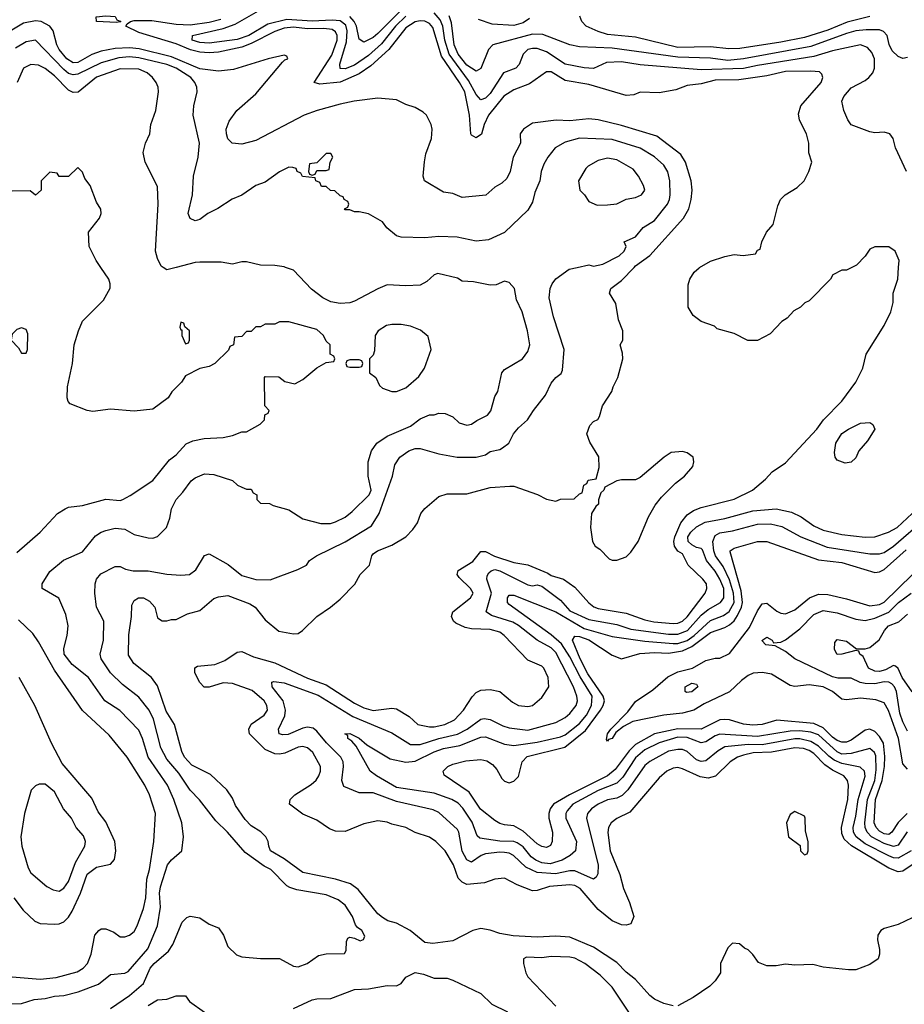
# Model space of a CAD drawing. Header units: inches. Extents: x 1793402 to 1900366, y 320852 to 470679.
# Tile 313 of 604: x 1851402 to 1855176, y 416855 to 421057. Entities that reach past the tile are written whole.
import ezdxf

# ---------------------------------------------------------------- set-up
doc = ezdxf.new("R2010")
doc.units = ezdxf.units.IN
doc.header["$MEASUREMENT"] = 0
doc.layers.add('B8451', color=7, linetype='Continuous')
doc.layers.add('B8452', color=7, linetype='Continuous')

msp = doc.modelspace()

# ---------------------------------------------------------------- linework, layer by layer
at = {"layer": 'B8451', "color": 4}
for points, elevation in [([(1851310, 416856.3), (1851410, 416859.1), (1851463.9, 416876.1), (1851510, 416880.4), (1851550, 416890.4), (1851590, 416892.4), (1851651.3, 416908.7), (1851738, 416942), (1851790, 416982.8), (1851850, 416987.7), (1851864.8, 416995.2), (1851948.2, 417091.8), (1851989.7, 417190.3), (1852003, 417270), (1851998.7, 417330), (1852002.8, 417357.2), (1852033.2, 417450), (1852050, 417471.3), (1852094, 417510), (1852101.2, 417570), (1852093.2, 417630), (1852059.3, 417730), (1852032, 417790), (1851949.6, 417910), (1851926, 417990), (1851910, 418026), (1851829.7, 418109.7), (1851765.2, 418150), (1851695.1, 418250), (1851625.2, 418305.2), (1851592, 418350), (1851590, 418374), (1851605.2, 418430), (1851609.2, 418470), (1851598.6, 418518.6), (1851569, 418589), (1851498, 418630), (1851498, 418650), (1851530, 418702), (1851589.5, 418750.5), (1851670, 418786), (1851726, 418854), (1851749.5, 418870.5), (1851770, 418877.3), (1851810, 418887.3), (1851850, 418882.8), (1851890, 418861), (1851950, 418846), (1851970, 418844.7), (1851990, 418852), (1852028, 418890), (1852042, 418930), (1852049, 418970), (1852069, 419010), (1852098.6, 419041.4), (1852134, 419090), (1852150, 419102.8), (1852190, 419118.8), (1852230, 419116), (1852310, 419091.3), (1852331.1, 419071.1), (1852350, 419062), (1852370, 419054), (1852390, 419054), (1852398, 419038), (1852414, 419030), (1852414, 419010), (1852430, 418994), (1852467.3, 418992.7), (1852483.6, 418983.6), (1852550, 418966), (1852610, 418926.8), (1852687.5, 418907.5), (1852727.7, 418907.7), (1852750, 418914), (1852790, 418934.8), (1852821.2, 418958.8), (1852893.3, 419030), (1852901.3, 419050), (1852889.4, 419110), (1852889.3, 419170), (1852902.5, 419217.5), (1852925.2, 419250), (1852970, 419280.5), (1853070, 419323), (1853110, 419353.4), (1853150, 419371), (1853170, 419371.3), (1853190, 419378), (1853216.9, 419376.9), (1853250, 419362), (1853276.9, 419336.9), (1853310, 419326.8), (1853330, 419331), (1853352.5, 419347.5), (1853398, 419370), (1853412.5, 419387.5), (1853428.7, 419450), (1853442, 419470), (1853459, 419550), (1853470, 419564.7), (1853548, 419610), (1853570, 419642), (1853579, 419670), (1853569.2, 419730), (1853546, 419810), (1853521.5, 419861.5), (1853513.2, 419910), (1853490, 419935.3), (1853470, 419942), (1853434.8, 419925.2), (1853410, 419924), (1853338, 419938), (1853290, 419942), (1853270, 419954), (1853186.4, 419973.6), (1853170, 419968), (1853139.8, 419940.2), (1853110, 419924), (1853050, 419921.2), (1852970, 419925.2), (1852930.6, 419909.4), (1852830, 419856), (1852810, 419849.3), (1852770, 419846), (1852730, 419853.2), (1852695.3, 419870), (1852646.8, 419906.8), (1852570, 419988.7), (1852536, 420000)], 312), ([(1851390, 418784), (1851489.4, 418870.6), (1851564, 418950), (1851595.3, 418970), (1851610, 418977.3), (1851670, 418984), (1851770, 419010.7), (1851830, 419004.9), (1851842, 419010), (1851873.8, 419026.2), (1851970, 419091), (1852041.5, 419178.5), (1852070, 419201), (1852112.5, 419247.5), (1852140.2, 419259.8), (1852189.3, 419270.7), (1852270, 419274.8), (1852310, 419282.8), (1852350, 419298), (1852370, 419298), (1852428.4, 419331.6), (1852446, 419350), (1852448.4, 419371.6), (1852462, 419378), (1852466, 419390), (1852448, 419410), (1852446, 419530), (1852450, 419534), (1852507.3, 419532.7), (1852532.7, 419512.7), (1852576.4, 419503.6), (1852610, 419522), (1852670, 419572), (1852710, 419594), (1852742, 419598), (1852746, 419610), (1852742, 419622), (1852726, 419630), (1852726, 419670), (1852710, 419686), (1852698, 419710), (1852670, 419735.3), (1852550, 419768), (1852510, 419768), (1852490, 419758), (1852450, 419758), (1852430, 419746), (1852410, 419746), (1852390, 419726), (1852370, 419726), (1852350, 419706), (1852318, 419702), (1852314, 419670), (1852298, 419662), (1852292.7, 419647.3), (1852234, 419590), (1852210, 419578), (1852171.1, 419568.9), (1852110, 419538), (1852092, 419510), (1852050.7, 419469.3), (1852035.9, 419444.1), (1851970, 419395.3), (1851890, 419386), (1851790, 419395.1), (1851714.4, 419385.6), (1851689.5, 419389.5), (1851618, 419418), (1851608.4, 419428.4), (1851604, 419444), (1851606, 419490), (1851627.3, 419590), (1851635.1, 419670), (1851652.7, 419730), (1851670, 419771), (1851760.2, 419859.8), (1851788.4, 419911.6), (1851788.7, 419930), (1851782, 419950), (1851748.7, 420000)], 316), ([(1851790, 416837.3), (1851870, 416893), (1851930, 416944.9), (1851958.4, 417010), (1851975.1, 417030), (1852037.2, 417082.8), (1852056, 417110), (1852094.6, 417205.4), (1852114.6, 417225.4), (1852130, 417232), (1852170, 417224.7), (1852210, 417198), (1852250, 417182), (1852271.3, 417150), (1852290, 417102), (1852326.4, 417066.4), (1852350, 417058), (1852430, 417051.3), (1852510, 417051.3), (1852570, 417018), (1852590, 417016), (1852628, 417030), (1852676.5, 417063.5), (1852710, 417070.7), (1852788.4, 417071.6), (1852794.6, 417085.4), (1852796.4, 417123.6), (1852802, 417138), (1852810, 417142), (1852830, 417138), (1852854, 417126), (1852868.4, 417131.6), (1852874, 417146), (1852862, 417170), (1852843.2, 417183.2), (1852835.1, 417195.1), (1852822, 417230), (1852790, 417278), (1852761, 417301), (1852710, 417322.9), (1852583.9, 417343.9), (1852554.3, 417354.3), (1852541.7, 417361.7), (1852474, 417430), (1852444.5, 417444.5), (1852363.7, 417503.7), (1852289.2, 417590), (1852238.6, 417638.6), (1852168.5, 417728.5), (1852130, 417769.4), (1852081.5, 417841.5), (1852030, 417900.9), (1852004.2, 417950), (1851972.3, 418072.3), (1851954, 418110), (1851910, 418166.6), (1851840.1, 418220.1), (1851790, 418269.4), (1851749.3, 418330), (1851745.2, 418350), (1851759.3, 418410), (1851761.2, 418490), (1851729.4, 418550), (1851722.7, 418610), (1851723.7, 418650), (1851729.4, 418670), (1851748.2, 418691.8), (1851810, 418724), (1851830, 418724), (1851852.8, 418712.8), (1851885.8, 418705.8), (1851950, 418705.5), (1852029.2, 418690.8), (1852090, 418686.8), (1852126, 418690), (1852154, 418710), (1852190, 418771.3), (1852210, 418778), (1852292.1, 418732.1), (1852350, 418684.9), (1852410, 418668), (1852470, 418667.3), (1852588.9, 418711.1), (1852626, 418730), (1852638, 418750), (1852668, 418770), (1852791.2, 418828.8), (1852902.9, 418897.1), (1852936, 418950), (1852993.2, 419110), (1853002.5, 419157.5), (1853024, 419190), (1853062, 419218), (1853090, 419227.7), (1853110, 419227.7), (1853190, 419204), (1853269.1, 419190.9), (1853350, 419190.8), (1853390, 419200.7), (1853410, 419214.8), (1853450, 419222.8), (1853462, 419230), (1853489.4, 419250.6), (1853509.6, 419290.4), (1853530, 419316), (1853569, 419350), (1853594, 419390), (1853644.8, 419455.2), (1853670, 419506), (1853690, 419531), (1853712.3, 419547.7), (1853718.6, 419561.4), (1853725.2, 419650), (1853679.3, 419790), (1853661.2, 419870), (1853665.2, 419910), (1853674, 419930), (1853690, 419951.3), (1853747, 419993), (1853780.1, 420000)], 308), ([(1854190, 416848.7), (1854150, 416859), (1854110, 416877.2), (1854090, 416893.2), (1854030, 416961.2), (1853990, 416992.7), (1853950, 417034.5), (1853850, 417099.6), (1853750, 417142.4), (1853690, 417146), (1853610, 417141.3), (1853508, 417148), (1853450, 417157), (1853410, 417171.8), (1853370, 417178.4), (1853336, 417170), (1853250, 417126.6), (1853165.4, 417114.6), (1853130, 417119), (1853068.7, 417170), (1853010, 417201.2), (1852972.3, 417212.3), (1852950, 417225.2), (1852930, 417241.2), (1852845.8, 417345.8), (1852814, 417370), (1852749.7, 417389.7), (1852610, 417418.4), (1852530, 417475.6), (1852472.7, 417510), (1852464.5, 417530), (1852462.7, 417550), (1852452.7, 417570), (1852431.5, 417591.5), (1852390, 417617.2), (1852363.9, 417643.9), (1852323.3, 417703.3), (1852310, 417735.3), (1852285.2, 417770), (1852215.6, 417835.6), (1852136.6, 417876.6), (1852105.6, 417910), (1852094.2, 417934.2), (1852062.9, 418050), (1852026.7, 418106.7), (1851990, 418214), (1851963.7, 418250), (1851889.2, 418310), (1851865.6, 418345.6), (1851867.3, 418432.7), (1851879.5, 418510), (1851880.9, 418559.1), (1851890, 418578), (1851909.5, 418590.5), (1851930, 418590.6), (1851955.2, 418575.2), (1851978, 418550), (1851990, 418504.7), (1852010, 418491.3), (1852030, 418491.3), (1852050, 418498), (1852070, 418498), (1852118, 418522), (1852170, 418536), (1852230, 418586.8), (1852250, 418594.8), (1852290, 418600.7), (1852383.8, 418563.8), (1852406, 418550), (1852450, 418496), (1852508.1, 418448.1), (1852570, 418436), (1852590, 418438), (1852608, 418450), (1852669.4, 418510.6), (1852728, 418550), (1852770, 418584.7), (1852832.1, 418647.9), (1852854, 418690), (1852894, 418730), (1852904, 418770), (1852910, 418778), (1852928, 418790), (1852990, 418814.8), (1853050, 418851), (1853078.9, 418881.1), (1853099, 418910), (1853114, 418950), (1853130, 418971.3), (1853190, 419022.8), (1853226.3, 419033.7), (1853310, 419034), (1853410, 419061), (1853492.9, 419067.1), (1853510, 419067.3), (1853610.7, 419030.7), (1853650, 419011.3), (1853690, 419002), (1853710, 419011.3), (1853767.3, 419012.7), (1853790, 419034), (1853802, 419038), (1853808.4, 419071.6), (1853822, 419078), (1853827.3, 419092.7), (1853862, 419098), (1853874, 419146), (1853872.5, 419192.5), (1853834.6, 419254.6), (1853822, 419290), (1853834.6, 419325.4), (1853850, 419342), (1853868.4, 419351.6), (1853876.4, 419363.6), (1853888, 419410), (1853929, 419470), (1853934, 419490), (1853954, 419530), (1853975.3, 419610), (1853974.6, 419634.6), (1853964, 419670), (1853975.3, 419690), (1853975.3, 419730), (1853956.5, 419776.5), (1853945.6, 419845.6), (1853919, 419890), (1853924, 419910), (1853970, 419944.7), (1854023.4, 420000)], 304), ([(1852069.7, 420000), (1852029.3, 419989.3), (1852014.4, 420000)], 312), ([(1855209.3, 417450.7), (1855170, 417423.5), (1855150, 417421.1), (1855110, 417436.4), (1854951.4, 417531.4), (1854920.2, 417560.2), (1854910, 417584), (1854908.7, 417610), (1854934.8, 417730), (1854938.7, 417790), (1854934, 417810), (1854918, 417830), (1854870, 417854.8), (1854837.5, 417877.5), (1854790, 417925.1), (1854770, 417938), (1854746.7, 417946.7), (1854709.8, 417949.8), (1854610, 417931.7), (1854531.4, 417928.6), (1854490, 417919.1), (1854464.9, 417910), (1854433.4, 417890), (1854370.3, 417829.7), (1854339.2, 417820.8), (1854305.6, 417825.6), (1854230, 417860.9), (1854210, 417866), (1854190, 417863.7), (1854162.8, 417850), (1854130, 417821.2), (1854004.9, 417675.1), (1853950, 417649), (1853926, 417630), (1853914.8, 417610), (1853910.8, 417589.2), (1853921.6, 417510), (1853962.4, 417410), (1853978.4, 417350), (1854003.8, 417290), (1854022, 417230), (1854010, 417199), (1853990, 417192.7), (1853970, 417194.5), (1853930, 417212), (1853870, 417260.7), (1853794, 417350), (1853770, 417362.9), (1853750, 417365.1), (1853662.4, 417357.6), (1853610, 417340.9), (1853590, 417339.3), (1853524.8, 417364.8), (1853470, 417393.2), (1853430, 417389.2), (1853385.8, 417374.2), (1853310, 417366.6), (1853290, 417376), (1853273.4, 417393.4), (1853253.6, 417450), (1853217.2, 417510), (1853177.2, 417550), (1853150, 417569.2), (1853090, 417589.2), (1853049.3, 417609.3), (1852990, 417624), (1852970, 417633.2), (1852930, 417639), (1852870, 417626), (1852790, 417592.7), (1852750, 417594.5), (1852723.9, 417603.9), (1852670, 417640.9), (1852610, 417667.3), (1852553.2, 417710), (1852556, 417730), (1852576, 417750), (1852646.2, 417793.8), (1852667.5, 417812.5), (1852678, 417830), (1852686, 417850), (1852686, 417870), (1852652.3, 417930), (1852630, 417949.4), (1852610, 417955.6), (1852590, 417953.3), (1852532.9, 417927.1), (1852510, 417922.4), (1852490, 417924.2), (1852450, 417942.4), (1852382.7, 418010), (1852379.3, 418030), (1852389.7, 418050.3), (1852445.2, 418090), (1852459.5, 418110), (1852457, 418130), (1852444.5, 418150), (1852394.1, 418194.1), (1852310, 418225.1), (1852270, 418227.3), (1852210, 418209.3), (1852189.4, 418209.4), (1852170, 418228.7), (1852149.3, 418270), (1852148.9, 418291.1), (1852160.9, 418299.1), (1852234.9, 418305.1), (1852277.5, 418322.5), (1852330, 418358.8), (1852350, 418360.7), (1852398.9, 418338.9), (1852490, 418312), (1852630, 418247.2), (1852710, 418218.9), (1852830, 418140.3), (1852870, 418120.3), (1852910, 418108.9), (1852990, 418119.3), (1853010, 418116.3), (1853064.1, 418084.1), (1853101, 418050), (1853150, 418039.3), (1853170, 418039.3), (1853215.3, 418050), (1853257.2, 418070), (1853296, 418110), (1853332, 418168), (1853350, 418186), (1853370, 418196), (1853410, 418198.8), (1853450, 418191), (1853504.5, 418144.5), (1853530.9, 418130.9), (1853570, 418126.8), (1853590, 418131), (1853630, 418164.7), (1853659, 418210), (1853657.2, 418250), (1853639, 418290), (1853630, 418299), (1853570, 418324), (1853469.2, 418430), (1853450, 418443.7), (1853410, 418455.1), (1853330, 418458), (1853303.3, 418463.3), (1853262.3, 418482.3), (1853252.7, 418490), (1853243.7, 418510), (1853249.6, 418530.4), (1853325.2, 418590), (1853337.2, 418610), (1853326, 418630), (1853276.6, 418676.6), (1853269.2, 418690), (1853272.7, 418707.3), (1853334.8, 418745.2), (1853370, 418788), (1853390, 418788.2), (1853428.2, 418768.2), (1853510, 418740.4), (1853570, 418730.8), (1853655.8, 418695.8), (1853670, 418685.5), (1853722, 418670), (1853770, 418636.3), (1853830, 418568.2), (1853851.7, 418551.7), (1853870, 418544.2), (1853990, 418524.2), (1854070, 418495.6), (1854107.1, 418487.1), (1854190, 418480.3), (1854210, 418481.7), (1854230, 418490.4), (1854250, 418508.5), (1854327, 418610), (1854334, 418630), (1854331.8, 418650), (1854317, 418670), (1854254.5, 418730), (1854230, 418777.2), (1854210, 418789.3), (1854196.2, 418810), (1854193, 418830), (1854198, 418850), (1854222.4, 418910), (1854250, 418944.4), (1854277, 418963), (1854310, 418976), (1854450, 419010.6), (1854529, 419050), (1854583.7, 419096.3), (1854612.1, 419127.9), (1854670, 419166.8), (1854803.7, 419310), (1854832.3, 419350), (1854909.3, 419430), (1854969.4, 419510.6), (1854999, 419570), (1855013.2, 419630), (1855090, 419752), (1855119, 419810), (1855128.7, 419850), (1855129.1, 419890.9), (1855148.7, 419950), (1855152, 420000)], 296), ([(1854952.9, 420000), (1854930, 419988), (1854910, 419988), (1854871.6, 419968.4), (1854862, 419950), (1854770, 419858), (1854751.6, 419848.4), (1854734, 419830), (1854705.4, 419814.6), (1854676.9, 419783.1), (1854654, 419770), (1854603.6, 419716.4), (1854550, 419688), (1854508.4, 419688.4), (1854450, 419718), (1854378, 419738), (1854366, 419750), (1854310, 419768.7), (1854275.5, 419795.5), (1854254, 419830), (1854254.8, 419925.2), (1854260.9, 419950), (1854279.6, 419980.4), (1854301, 419999), (1854302.6, 420000)], 296), ([(1855205.5, 417510), (1855150, 417479.7), (1855130, 417480.4), (1855110, 417488.4), (1855010, 417540.9), (1854971.3, 417570), (1854959.7, 417590), (1854957.7, 417610), (1854970, 417658), (1854979.3, 417730), (1855009.5, 417829.5), (1855006.6, 417850), (1854987.9, 417867.9), (1854910, 417882.8), (1854877.4, 417897.4), (1854854, 417914), (1854810, 417956.8), (1854777, 417977), (1854731.3, 417988.7), (1854710, 417988), (1854570, 417963.2), (1854510, 417964.6), (1854410, 417954), (1854382.4, 417937.6), (1854330, 417894.5), (1854310, 417891.5), (1854290, 417898.7), (1854250, 417933.6), (1854230, 417943), (1854210, 417943.5), (1854170, 417935.4), (1854090, 417891.6), (1854070, 417874), (1853997, 417770), (1853973, 417747), (1853950, 417735.8), (1853910, 417727.8), (1853870.7, 417710), (1853842, 417690), (1853824, 417670), (1853820.5, 417650), (1853870.4, 417449.6), (1853868.1, 417411.9), (1853861.4, 417398.6), (1853850, 417389.3), (1853770, 417424.4), (1853750, 417425.7), (1853688.1, 417411.9), (1853610, 417417.7), (1853561, 417441), (1853509.3, 417490), (1853490, 417499.7), (1853470, 417503), (1853450, 417505.1), (1853390, 417496.9), (1853371, 417490), (1853330, 417462.7), (1853310, 417472.3), (1853290, 417509.3), (1853275.6, 417590), (1853270, 417601.2), (1853190, 417674.5), (1853165.8, 417685.8), (1853010, 417721.6), (1852910, 417757.6), (1852850, 417758), (1852785.6, 417785.6), (1852776, 417810), (1852783.6, 417870), (1852781.6, 417890), (1852771.8, 417910), (1852710.9, 417970.9), (1852670, 418020.7), (1852653.5, 418033.5), (1852630, 418037.6), (1852610, 418033.3), (1852547, 418007), (1852524.8, 418004.8), (1852508.7, 418010), (1852506, 418030), (1852532.8, 418087.2), (1852536.3, 418110), (1852525.6, 418150), (1852479.3, 418210), (1852478, 418230), (1852486.8, 418233.2), (1852530, 418227.7), (1852675.2, 418175.2), (1852823.2, 418083.2), (1852990, 418013.4), (1853070, 417963.8), (1853110, 417963.7), (1853190, 417989.2), (1853270, 418007.7), (1853311.8, 418030), (1853370, 418072.7), (1853384.4, 418075.6), (1853410, 418070.4), (1853463.8, 418043.8), (1853490, 418035.8), (1853570, 418025.3), (1853690, 418058.4), (1853730, 418079.3), (1853750, 418096.3), (1853776.2, 418130), (1853781.6, 418150), (1853779.7, 418170), (1853764.7, 418210), (1853690, 418356.2), (1853670, 418377.4), (1853610, 418409.6), (1853530, 418472.6), (1853505.7, 418485.7), (1853415.2, 418515.2), (1853392.7, 418530), (1853415.4, 418610), (1853395.6, 418670), (1853396.6, 418683.4), (1853403, 418697), (1853414, 418706), (1853430, 418710.3), (1853450, 418704.9), (1853570, 418644.9), (1853590, 418641.6), (1853610, 418645.5), (1853630, 418639.3), (1853710, 418579.6), (1853750, 418534.6), (1853830, 418497.4), (1853950, 418476.9), (1854010, 418456.9), (1854170, 418435.5), (1854210, 418434.4), (1854251.1, 418450), (1854310, 418516), (1854340, 418540), (1854391.8, 418570), (1854406, 418590), (1854405.7, 418630), (1854390, 418669.4), (1854370, 418703.6), (1854332.6, 418750), (1854314.8, 418794.8), (1854310, 418800.9), (1854290, 418804.2), (1854270, 418815.8), (1854254.7, 418830), (1854252.6, 418850), (1854265.1, 418870), (1854290, 418892.4), (1854327, 418913), (1854411, 418929), (1854530, 418961.1), (1854630, 418970.4), (1854695.8, 418955.8), (1854735.8, 418935.8), (1854790, 418897.1), (1854830, 418878.4), (1854910, 418860.4), (1855010, 418848.4), (1855050, 418850.4), (1855109, 418870), (1855146, 418890), (1855209.4, 418950)], 292), ([(1855189.2, 417590.8), (1855150, 417535.1), (1855130, 417528.6), (1855090, 417541.2), (1855035.8, 417570), (1855018.3, 417590), (1855009.8, 417610), (1855007.8, 417630), (1855019.8, 417730), (1855050.6, 417810), (1855056.6, 417856.6), (1855055.2, 417915.2), (1855049.7, 417929.7), (1855030, 417947.3), (1854950, 417925.1), (1854910, 417923.5), (1854890, 417932.3), (1854810, 418004.8), (1854777, 418017), (1854730, 418022.6), (1854690, 418021.2), (1854550, 417998.8), (1854390, 418008), (1854370, 418000.5), (1854330, 417975.1), (1854310, 417971.2), (1854250, 417993.6), (1854210, 417994.8), (1854130, 417970.9), (1854070, 417941), (1854030, 417907.8), (1853975.6, 417824.4), (1853950, 417798.9), (1853870, 417768.4), (1853762.4, 417710), (1853738.3, 417681.7), (1853732.4, 417670), (1853732.4, 417650), (1853777.1, 417550), (1853774, 417510), (1853751, 417490), (1853716.3, 417470), (1853665.4, 417454.6), (1853630, 417458.7), (1853603.6, 417470), (1853585, 417485), (1853550, 417528), (1853524.7, 417544.7), (1853509.8, 417549.8), (1853450, 417551.1), (1853364.7, 417564.7), (1853353.8, 417573.8), (1853332.7, 417632.7), (1853292.2, 417692.2), (1853273.5, 417713.5), (1853245.2, 417730), (1853170, 417756.9), (1853010, 417781.1), (1852924, 417830), (1852897.2, 417850), (1852837, 417957), (1852818.6, 417978.6), (1852802, 417990), (1852802, 418002), (1852788.7, 418010), (1852810, 418010.7), (1852850, 417990.7), (1852882.8, 417962.8), (1852983.4, 417903.4), (1853050, 417888.4), (1853090, 417893.7), (1853170, 417933.1), (1853210, 417946.7), (1853279.8, 417960.2), (1853370, 417995.5), (1853390, 417996.3), (1853470, 417964.9), (1853510, 417959.3), (1853610, 417974.3), (1853710, 417996.5), (1853730, 418006), (1853790, 418053.7), (1853820.4, 418090), (1853841.7, 418130), (1853844, 418170), (1853793.3, 418253.3), (1853750, 418337.6), (1853713.4, 418393.4), (1853670, 418432.8), (1853490, 418561.2), (1853482.7, 418570), (1853482.7, 418590), (1853490, 418601), (1853510, 418602), (1853690, 418530.4), (1853810, 418459.7), (1853930, 418424.9), (1854070, 418404.7), (1854190, 418395), (1854210, 418395.6), (1854250, 418408.4), (1854280.4, 418430), (1854350, 418492.9), (1854404.7, 418515.3), (1854428.9, 418531.1), (1854449.8, 418570), (1854448.1, 418610), (1854430, 418667.3), (1854403.9, 418723.9), (1854371.1, 418770), (1854363.1, 418790), (1854359.2, 418830), (1854370, 418856.4), (1854390, 418867.2), (1854443.7, 418876.3), (1854550, 418904.2), (1854605.8, 418905.8), (1854653.9, 418893.9), (1854734.8, 418850), (1854846.8, 418806.8), (1855030, 418778), (1855070, 418777.6), (1855090, 418783.7), (1855130, 418810.4), (1855267.8, 418930)], 288), ([(1855188.2, 417670), (1855150, 417631.8), (1855123.8, 417590), (1855110, 417580.5), (1855090, 417582.3), (1855070, 417594.7), (1855055.8, 417610), (1855047.7, 417630), (1855053.5, 417730), (1855082.6, 417810), (1855092.2, 417870), (1855093.6, 417913.6), (1855087.3, 417970), (1855070, 417998.7), (1855050, 418019.6), (1855030, 418029.6), (1855010, 418025.6), (1854950, 417983), (1854930, 417974.7), (1854910, 417974), (1854890, 417981), (1854870, 417995.1), (1854830, 418035.6), (1854790, 418054), (1854632.4, 418067.6), (1854570.2, 418049.8), (1854530, 418046.9), (1854490, 418051.5), (1854430, 418069.6), (1854410, 418071.2), (1854390, 418069.7), (1854310, 418029.7), (1854210, 418030.6), (1854111, 418009), (1854030, 417964.4), (1854002.9, 417937.1), (1853942.3, 417857.7), (1853910, 417831.1), (1853748.4, 417750), (1853679.3, 417710), (1853664.9, 417690), (1853659.5, 417670), (1853659.3, 417650), (1853674.9, 417590), (1853674, 417550), (1853666.8, 417533.2), (1853650, 417525.2), (1853630, 417529.3), (1853610, 417540.9), (1853550, 417594), (1853510, 417617), (1853470, 417620.9), (1853450, 417626.6), (1853430, 417639.3), (1853368.5, 417688.5), (1853320.4, 417760.4), (1853213.6, 417833.6), (1853208.7, 417850), (1853229, 417870), (1853250, 417880.5), (1853304.9, 417895.1), (1853370, 417900.4), (1853394.6, 417894.6), (1853418.9, 417878.9), (1853437.4, 417857.4), (1853459, 417819), (1853470, 417807.7), (1853490, 417800.5), (1853510, 417808), (1853530, 417827.7), (1853546, 417890), (1853566.7, 417913.3), (1853727.3, 417952.7), (1853815.5, 418024.5), (1853879.8, 418110), (1853892, 418130), (1853896.8, 418150), (1853892.1, 418170), (1853825.4, 418265.4), (1853792.9, 418330), (1853760.7, 418410), (1853770, 418426.8), (1853790, 418424.9), (1853831, 418411), (1853930, 418344.9), (1853970, 418330.4), (1854048, 418352), (1854110, 418356.9), (1854170, 418354.4), (1854230, 418364.2), (1854270, 418382.6), (1854350, 418442), (1854410, 418463.6), (1854430, 418475.2), (1854450, 418491.8), (1854465.3, 418514.7), (1854482, 418550), (1854485.5, 418570), (1854480.4, 418620.4), (1854433.2, 418786.8), (1854433.2, 418790), (1854450, 418802), (1854550, 418830.5), (1854590, 418830.5), (1854810, 418752.2), (1854910, 418741.3), (1855050, 418698.4), (1855070, 418700.4), (1855090, 418710.4), (1855184.7, 418795.3)], 284), ([(1855190, 417859.3), (1855170, 417882), (1855151.7, 417990), (1855108.9, 418108.9), (1855090, 418142), (1855054.9, 418154.9), (1854990, 418162.4), (1854930, 418155.1), (1854910, 418158), (1854869.4, 418190), (1854830, 418209.6), (1854770, 418219.5), (1854710, 418211.8), (1854690, 418215.6), (1854610, 418264.5), (1854571.7, 418271.7), (1854532.1, 418267.9), (1854510, 418258.4), (1854482, 418238), (1854431.2, 418188.8), (1854322.5, 418137.5), (1854278, 418110), (1854230, 418097.8), (1854150, 418089.8), (1854017.7, 418062.3), (1853978.8, 418041.2), (1853944.9, 418015.1), (1853930, 417989.3), (1853914.8, 417985.2), (1853910, 417978), (1853905.2, 417985.2), (1853909.6, 418010), (1853923.7, 418030), (1853996.1, 418103.9), (1854030, 418147.3), (1854103.1, 418196.9), (1854167, 418253), (1854210, 418273.8), (1854272.7, 418290), (1854330, 418322), (1854370, 418332.4), (1854390, 418332.7), (1854430, 418352.7), (1854516.6, 418463.4), (1854550, 418534), (1854570, 418564), (1854590, 418567.3), (1854632.8, 418532.8), (1854650, 418524), (1854670, 418522), (1854710, 418539.3), (1854772.3, 418590), (1854810, 418605.7), (1854850, 418604.2), (1854930, 418586.4), (1855030, 418556.5), (1855070, 418562.3), (1855090, 418571.8), (1855211.5, 418690)], 276), ([(1855190, 418021.2), (1855170, 418061.2), (1855158, 418098), (1855143, 418190), (1855134.7, 418210), (1855123.1, 418223.1), (1855110, 418229.7), (1855091, 418231), (1855050, 418223.5), (1855010, 418224), (1854988.6, 418228.6), (1854950, 418247.3), (1854892.2, 418247.8), (1854870, 418252.8), (1854710, 418329.2), (1854670, 418361.2), (1854624.7, 418384.7), (1854586, 418390), (1854568, 418408), (1854590, 418422), (1854612, 418410), (1854618, 418398), (1854650, 418401), (1854670, 418410.6), (1854730, 418458), (1854790, 418519.1), (1854830, 418536.4), (1854890, 418526.7), (1854970, 418499.3), (1855010, 418494), (1855050, 418502.6), (1855110.6, 418529.4), (1855151.3, 418570), (1855205.1, 418610)], 272), ([(1855210, 418189.2), (1855167.3, 418250), (1855150, 418289.2), (1855138.6, 418298.6), (1855130, 418301.2), (1855096.5, 418283.5), (1855070, 418276.3), (1855050, 418276.9), (1855023.7, 418290), (1855000.4, 418340.4), (1854986, 418350), (1854982, 418362), (1854970, 418366), (1854910, 418349), (1854890, 418348.7), (1854878, 418370), (1854880.4, 418399.6), (1854890, 418412), (1854930, 418404.7), (1854972.7, 418372.7), (1855010, 418372), (1855030, 418378), (1855069.4, 418410.6), (1855092, 418450), (1855109.4, 418470), (1855152.5, 418487.5), (1855190, 418520.7)], 268), ([(1851353.4, 416973.4), (1851490, 416962.4), (1851558, 416970), (1851646.5, 416993.5), (1851672.7, 417010), (1851691.8, 417030), (1851707.6, 417070), (1851722.9, 417150), (1851739, 417170), (1851750, 417177.3), (1851770, 417177.3), (1851803.4, 417163.4), (1851830, 417142.8), (1851850, 417142.8), (1851870, 417150.8), (1851890, 417166.8), (1851902.7, 417190), (1851930, 417264.7), (1851939.7, 417310), (1851945.1, 417390), (1851955.6, 417430), (1851974.5, 417550), (1851982, 417670), (1851955.6, 417750), (1851935.6, 417790), (1851860.9, 417910), (1851783.9, 418003.9), (1851670, 418109.2), (1851550, 418280.9), (1851482.7, 418402.7), (1851458, 418438), (1851396.6, 418496.6)], 316), ([(1851376.3, 417310), (1851417.5, 417257.5), (1851466, 417210), (1851490, 417200.7), (1851550, 417197.3), (1851570, 417198.8), (1851590, 417206.8), (1851610, 417226.8), (1851626.5, 417253.5), (1851661.3, 417330), (1851690, 417410.6), (1851730, 417440.7), (1851790, 417454), (1851807.2, 417472.8), (1851811.8, 417510), (1851807.3, 417550), (1851770, 417634), (1851736.2, 417676.2), (1851710, 417735.3), (1851583.5, 417883.5), (1851537, 417970), (1851466.6, 418130), (1851399.5, 418250)], 324), ([(1855210, 417225.1), (1855150, 417196.2), (1855090, 417179.3), (1855076, 417170), (1855062.8, 417150), (1855062, 417130), (1855070.8, 417089.2), (1855071, 417070), (1855064.7, 417050), (1855030, 417025.2), (1854970, 417002.7), (1854938, 417002), (1854830, 417013.2), (1854785.6, 417025.6), (1854710, 417022.7), (1854670, 417026), (1854630, 417019), (1854590, 417019), (1854553.6, 417033.6), (1854530, 417068), (1854510, 417088), (1854494.6, 417094.6), (1854473.6, 417113.6), (1854443.6, 417116.4), (1854423.6, 417096.4), (1854392, 417030), (1854392, 416990), (1854370, 416955.3), (1854347.1, 416932.9), (1854275.3, 416884.7), (1854210, 416848.7)], 304), ([(1854070, 416719), (1853930, 416929.2), (1853879.3, 416979.3), (1853813.2, 417030), (1853770, 417051.8), (1853750, 417056.2), (1853670, 417059.3), (1853630, 417054), (1853564, 417056), (1853552, 417050), (1853551.3, 417030), (1853561, 416990), (1853570, 416972), (1853690, 416846.8)], 308), ([(1852570, 416837.3), (1852650, 416874), (1852670, 416878.8), (1852730, 416880.7), (1852830, 416919.1), (1852890, 416922), (1852970, 416936.3), (1853010, 416934.8), (1853030, 416944.7), (1853050, 416970.7), (1853090, 416990.7), (1853124.5, 416984.5), (1853170, 416966.8), (1853226.4, 416966.4), (1853250, 416958.8), (1853370, 416901), (1853416, 416856), (1853483.6, 416823.6)], 304), ([(1851950, 416850.7), (1851990, 416874), (1852030, 416878), (1852070, 416891.3), (1852110, 416891.3), (1852127.1, 416867.1), (1852190, 416822)], 304)]:
    msp.add_lwpolyline(points, dxfattribs=dict(at, elevation=elevation))
for points, elevation in [([(1851410, 419742), (1851390, 419735.3), (1851370, 419715.3), (1851366, 419690), (1851396.9, 419656.9), (1851410, 419634), (1851430, 419634), (1851435.3, 419650), (1851436.5, 419716.5), (1851430, 419735.3)], 324), ([(1852090, 419766), (1852085.4, 419745.4), (1852090, 419734), (1852094, 419734), (1852094, 419710), (1852110, 419674), (1852122, 419678), (1852126, 419690), (1852126, 419730), (1852106, 419746), (1852102, 419762)], 316), ([(1853030, 419757.2), (1852990, 419757.2), (1852967.5, 419752.5), (1852930.9, 419729.1), (1852918, 419710), (1852915.3, 419644.7), (1852910, 419626), (1852894, 419610), (1852894, 419550), (1852922, 419530), (1852936.9, 419496.9), (1852950, 419484.7), (1852990, 419471.3), (1853010, 419471.3), (1853050, 419486), (1853104.7, 419535.3), (1853129.1, 419570.9), (1853158, 419650), (1853144.7, 419704.7), (1853112.1, 419732.1), (1853070, 419749.2)], 316), ([(1852850, 419606), (1852810, 419606), (1852798, 419602), (1852794, 419590), (1852798, 419578), (1852810, 419574), (1852850, 419574), (1852862, 419578), (1852866, 419590), (1852862, 419602)], 316), ([(1854924.7, 419164.7), (1854890, 419178), (1854882, 419190), (1854879, 419210), (1854884, 419250), (1854910, 419291), (1854938, 419310), (1854990, 419336), (1855030, 419338), (1855042, 419330), (1855051.3, 419310), (1855019.8, 419260.2), (1854982, 419218), (1854970, 419188), (1854950, 419169)], 292), ([(1854230, 419214), (1854182, 419210), (1854151.3, 419190), (1854050, 419104), (1854030, 419094), (1853970, 419094), (1853950, 419088.7), (1853898, 419062), (1853894, 419050), (1853882, 419038), (1853871.6, 419008.4), (1853871.3, 418990), (1853859.6, 418980.4), (1853842, 418950), (1853838, 418890), (1853846, 418830), (1853858, 418810), (1853877.3, 418797.3), (1853916.9, 418756.9), (1853930, 418751.3), (1853950, 418751), (1853990, 418764.7), (1854010, 418784.7), (1854041.2, 418830), (1854084.4, 418935.6), (1854113.8, 418986.2), (1854140.5, 419019.5), (1854200.7, 419079.3), (1854239, 419110), (1854274, 419150), (1854279, 419170), (1854275.3, 419190), (1854250, 419208.7)], 304), ([(1854246.6, 418186.6), (1854242, 418190), (1854241.2, 418210), (1854270, 418226), (1854290, 418222), (1854296, 418210), (1854270, 418189.4)], 272), ([(1851510, 417795.3), (1851485.4, 417794.6), (1851470, 417788), (1851451.1, 417768.9), (1851422.8, 417670), (1851406.8, 417570), (1851410.7, 417530), (1851437.5, 417437.5), (1851450, 417416), (1851518, 417358), (1851544.5, 417344.5), (1851570, 417338.8), (1851590, 417350.8), (1851610, 417378.8), (1851640.1, 417459.9), (1851679.3, 417530), (1851682.7, 417550), (1851673.8, 417573.8), (1851642.7, 417610), (1851622.7, 417650), (1851589.2, 417690), (1851550, 417762)], 328), ([(1854710, 417678), (1854690, 417666), (1854674, 417630), (1854682, 417570), (1854732.7, 417532.7), (1854734, 417510), (1854750, 417494), (1854762, 417498), (1854766, 417510), (1854766, 417550), (1854754.6, 417594.6), (1854754, 417650), (1854750, 417658)], 304)]:
    msp.add_lwpolyline(points, close=True, dxfattribs=dict(at, elevation=elevation))
at = {"layer": 'B8452', "color": 4}
for points, elevation in [([(1853050, 421072.9), (1853006, 421030), (1852945.8, 420954.2), (1852890, 420904.4), (1852830, 420864), (1852790, 420848.2), (1852769.7, 420849.7), (1852767.9, 420867.9), (1852796.5, 420963.5), (1852799.8, 421010), (1852793.4, 421033.4), (1852770, 421052.8), (1852735.8, 421055.8), (1852650, 421050.7), (1852542, 421058), (1852461.2, 421038.8), (1852379.3, 420990), (1852330, 420972.4), (1852210, 420957.4), (1852170, 420959.7), (1852137.2, 420970), (1852139, 420990), (1852270, 421019.6), (1852322, 421038), (1852470, 421124)], 292), ([(1853045.9, 421114.1), (1852930, 420998), (1852910, 420981.3), (1852870, 420962), (1852850, 420974), (1852838.7, 421030), (1852829.8, 421050), (1852811.3, 421071.3)], 288), ([(1855185.2, 420410), (1855139, 420510), (1855128.7, 420550), (1855115.3, 420570), (1855090, 420577.2), (1855050, 420574), (1855030, 420579), (1854950, 420608.7), (1854935.3, 420630), (1854919, 420670), (1854909.3, 420709.3), (1854919, 420730), (1854950, 420766), (1855010, 420797.3), (1855025.2, 420810), (1855042.7, 420830), (1855049.5, 420850.5), (1855049.6, 420890), (1855037.5, 420917.5), (1855019.1, 420939.1), (1854990, 420949.6), (1854870, 420925.1), (1854790, 420900.4), (1854550, 420862.2), (1854490, 420848.8), (1854310, 420843.1), (1854050, 420865.1), (1853970, 420877.4), (1853905.7, 420874.3), (1853850, 420849.4), (1853810, 420851.8), (1853730, 420867.6), (1853650, 420919.7), (1853610, 420934.3), (1853590, 420934.3), (1853570, 420929.5), (1853550.5, 420910), (1853533.7, 420866.3), (1853518.8, 420850), (1853466.8, 420830), (1853410, 420742.9), (1853390, 420722), (1853370, 420715.1), (1853350, 420738), (1853317.2, 420797.2), (1853234.4, 420910), (1853215.9, 420970), (1853207.8, 421030), (1853196.3, 421056.3), (1853170, 421087.1)], 292), ([(1854023.4, 420000), (1854030, 420006.8), (1854090, 420050.8), (1854234.5, 420210), (1854257, 420250), (1854267.3, 420290), (1854271.8, 420330), (1854267.3, 420370), (1854242.9, 420450), (1854222.7, 420482.7), (1854120.1, 420560.1), (1853970, 420606), (1853870, 420629.6), (1853830, 420633.6), (1853750, 420625.1), (1853690.7, 420629.3), (1853590, 420616), (1853551.3, 420590), (1853538, 420570), (1853538.8, 420530), (1853507.7, 420470), (1853494.8, 420410), (1853479.8, 420380.2), (1853459.8, 420360.2), (1853430, 420342), (1853390.8, 420309.2), (1853290, 420299), (1853250, 420315.3), (1853210, 420322), (1853128.7, 420370), (1853124, 420390), (1853129.3, 420450.7), (1853135.1, 420484.9), (1853159, 420550), (1853162, 420590), (1853158, 420610), (1853138, 420650), (1853123.1, 420663.1), (1853090, 420682), (1853050, 420695.3), (1853010, 420715.3), (1852930, 420722), (1852829.3, 420709.3), (1852770, 420696.9), (1852671.3, 420670), (1852616, 420650), (1852410, 420541.2), (1852350, 420526), (1852308.7, 420530), (1852290, 420548.7), (1852283.7, 420570), (1852282.7, 420590), (1852295.5, 420624.5), (1852329, 420670), (1852410, 420740.7), (1852524, 420876), (1852533.6, 420886.4), (1852546, 420890), (1852542, 420902), (1852530, 420906), (1852462, 420890), (1852314.9, 420845.1), (1852250, 420837.7), (1852170, 420847.6), (1852050, 420898.5), (1851912.4, 420932.4), (1851870, 420937.1), (1851810, 420935.1), (1851750, 420922.7), (1851710, 420908.5), (1851650, 420875.1), (1851630, 420872.8), (1851603, 420890), (1851570, 420929.6), (1851560.4, 420950), (1851544.7, 421010), (1851530, 421029.6), (1851493.2, 421050), (1851470, 421052.8), (1851418, 421042), (1851368, 421012)], 304), ([(1854302.6, 420000), (1854350, 420027.3), (1854410, 420046.8), (1854450, 420054.8), (1854488.4, 420051.6), (1854542, 420058), (1854550, 420074), (1854562, 420078), (1854568, 420110), (1854588, 420150), (1854616.5, 420183.5), (1854636.5, 420263.5), (1854648.7, 420290), (1854668, 420310), (1854718.6, 420341.4), (1854748.7, 420370), (1854768.7, 420410), (1854782, 420450), (1854768.9, 420488.9), (1854768.7, 420530), (1854759, 420570), (1854729.3, 420629.3), (1854724.7, 420655.3), (1854735.3, 420690), (1854821.2, 420790), (1854829.2, 420810), (1854825.2, 420825.2), (1854814.2, 420834.2), (1854778, 420838), (1854670, 420836.4), (1854590, 420818), (1854470, 420801.1), (1854370, 420799.7), (1854310, 420783.6), (1854250, 420776.2), (1854201.4, 420758.6), (1854130, 420745.2), (1854050, 420748), (1854022.8, 420737.2), (1853990, 420734.5), (1853830, 420780.5), (1853730, 420798), (1853670, 420834.5), (1853650, 420835.1), (1853576.5, 420783.5), (1853510, 420758), (1853468.4, 420731.6), (1853402, 420650), (1853383.1, 420610), (1853371.7, 420568.3), (1853350, 420553.2), (1853330, 420564), (1853327.3, 420570), (1853321, 420650), (1853300.8, 420750), (1853278.7, 420790), (1853201.3, 420901.3), (1853164.1, 421024.1), (1853150, 421041.6), (1853130, 421051.3), (1853110, 421053), (1853090, 421048), (1853050, 421023), (1852976.5, 420930), (1852900.1, 420859.9), (1852850, 420826.4), (1852770, 420790.9), (1852682.7, 420782.7), (1852659, 420790), (1852733.6, 420906.4), (1852756.4, 420970), (1852756.4, 420990), (1852750, 421006), (1852735.3, 421015.3), (1852699.6, 421019.6), (1852630, 421018.2), (1852570, 421025.3), (1852530, 421020.7), (1852490, 421007.7), (1852390, 420955.5), (1852350, 420939.8), (1852250, 420918.4), (1852210, 420915.5), (1852170, 420918.2), (1852131.4, 420928.6), (1852070, 420955), (1851910, 421002.3), (1851855.3, 421030), (1851860.2, 421039.8), (1851875.3, 421050), (1851890, 421053.4), (1851966.1, 421053.9), (1852070, 421038.8), (1852130, 421035.6), (1852210, 421046.5), (1852260.4, 421059.6)], 296), ([(1855190, 420896), (1855170, 420892.3), (1855150, 420900.9), (1855125.1, 420925.1), (1855111.7, 420951.7), (1855102.7, 420990), (1855087.5, 421007.5), (1855070, 421013.6), (1855013.7, 421013.7), (1854970, 421009.7), (1854930, 420998.5), (1854777.1, 420942.9), (1854490, 420889.8), (1854423.6, 420883.6), (1854350, 420893.3), (1854210, 420897.8), (1853930, 420935.4), (1853790, 420941.6), (1853748.7, 420950), (1853634.7, 420994.7), (1853590, 420996.3), (1853421, 420950), (1853402, 420930), (1853370, 420848.7), (1853350, 420838), (1853310, 420864), (1853272.4, 420910), (1853256.4, 420950), (1853244.2, 421044.2), (1853234.1, 421074.1)], 288), ([(1853577.6, 421062.4), (1853550, 421044), (1853510, 421032.6), (1853418.6, 421038.6), (1853358.9, 421058.9)], 284), ([(1855029.2, 421070.8), (1854932.8, 421047.2), (1854850, 421012.1), (1854750, 420982), (1854650, 420960.9), (1854474.3, 420934.3), (1854427.1, 420932.9), (1854350, 420941), (1854210, 420939.2), (1854030, 420982.4), (1853910, 420994.5), (1853870, 421006.6), (1853819, 421030), (1853801.2, 421050), (1853792.3, 421072.3)], 284), ([(1853780.1, 420000), (1853830, 420010.6), (1853850, 420004.9), (1853890, 420014), (1853959.5, 420050), (1853980.9, 420070), (1853989.3, 420090), (1853981.2, 420110), (1854030, 420130.5), (1854062.7, 420170), (1854110, 420200.7), (1854166, 420270), (1854175.1, 420290), (1854178, 420310), (1854175.6, 420370), (1854167.9, 420407.9), (1854150, 420436), (1854110, 420472), (1854050, 420509.6), (1853930, 420546.3), (1853790, 420551.6), (1853730, 420534.5), (1853686.8, 420510), (1853654.8, 420470), (1853638.5, 420441.5), (1853627.3, 420410), (1853620.7, 420370), (1853600.5, 420319.5), (1853590, 420278), (1853570, 420244), (1853470.5, 420149.5), (1853402.8, 420117.2), (1853350, 420112.7), (1853269.1, 420129.1), (1853190, 420132.3), (1853130, 420126), (1853030, 420129), (1853010, 420135.3), (1852968.9, 420168.9), (1852950, 420195.3), (1852890, 420228.7), (1852850, 420238), (1852830, 420238), (1852810, 420246), (1852790, 420246), (1852788, 420250), (1852802, 420258), (1852806, 420270), (1852802, 420282), (1852786, 420290), (1852782, 420302), (1852770, 420306), (1852747.3, 420327.3), (1852728.4, 420328.4), (1852710, 420346), (1852690, 420346), (1852682, 420362), (1852666, 420370), (1852662, 420382), (1852608.4, 420388.4), (1852602, 420402), (1852586, 420410), (1852582, 420422), (1852567.3, 420427.3), (1852550, 420428), (1852510, 420408), (1852450, 420364), (1852410, 420349.2), (1852350, 420309.2), (1852307.9, 420292.1), (1852248.1, 420251.9), (1852204.7, 420230), (1852170, 420204), (1852150, 420199), (1852130, 420208.7), (1852121.2, 420230), (1852139.3, 420310), (1852144, 420390), (1852164, 420470), (1852169, 420530), (1852142.7, 420650), (1852145.2, 420690), (1852159, 420750), (1852157.2, 420770), (1852149.3, 420790), (1852132.7, 420810), (1852069.4, 420850), (1852030, 420866), (1851910, 420895.1), (1851870, 420899.3), (1851825.2, 420894.8), (1851750, 420873.5), (1851650, 420825.1), (1851630, 420821.7), (1851610, 420828.3), (1851590, 420845.4), (1851469.5, 420969.5), (1851430, 420963.6), (1851383.8, 420936.2)], 308), ([(1852014.4, 420000), (1852006, 420006), (1851990, 420038), (1851981.2, 420070), (1851993.2, 420270), (1851990, 420346), (1851938, 420450), (1851929, 420490), (1851939, 420530), (1851957.2, 420570), (1851961.2, 420610), (1851982.7, 420670), (1851994, 420750), (1851993.2, 420770), (1851984, 420790), (1851969.2, 420810), (1851946, 420830), (1851910, 420845.6), (1851830, 420847.8), (1851730, 420812.6), (1851651.6, 420748.4), (1851630, 420747.3), (1851610, 420756.2), (1851550, 420817.6), (1851510, 420849.4), (1851482.9, 420862.9), (1851450, 420866.6), (1851418.8, 420850), (1851390.8, 420790)], 312), ([(1851748.7, 420000), (1851728.7, 420030), (1851699, 420090), (1851695.3, 420150), (1851742, 420210), (1851749, 420230), (1851748.9, 420248.9), (1851730, 420278), (1851702, 420350), (1851680.2, 420380.2), (1851670, 420406), (1851650, 420426), (1851610, 420388), (1851570, 420388), (1851562, 420402), (1851530, 420406), (1851494, 420370), (1851494, 420330), (1851470, 420308), (1851447.3, 420327.3), (1851370, 420326)], 316), ([(1855152, 420000), (1855154, 420030), (1855138, 420070), (1855110, 420088), (1855050, 420088), (1855030, 420078), (1855010, 420048), (1854972, 420010), (1854952.9, 420000)], 296), ([(1852536, 420000), (1852530, 420002), (1852490, 420009), (1852429.1, 420009.1), (1852370, 420024), (1852350, 420024), (1852310, 420014), (1852262, 420022), (1852170, 420022.7), (1852150, 420021.2), (1852069.7, 420000)], 312)]:
    msp.add_lwpolyline(points, dxfattribs=dict(at, elevation=elevation))
for points, elevation in [([(1851814.4, 421045.6), (1851730, 421049.3), (1851728, 421070), (1851770, 421073.4), (1851810, 421070.5), (1851816.9, 421056.9), (1851834, 421050), (1851830, 421048.7)], 296), ([(1852730, 420486), (1852710, 420486), (1852670, 420446), (1852638, 420442), (1852634, 420410), (1852638, 420398), (1852650, 420394), (1852662, 420398), (1852670, 420414), (1852710, 420414), (1852722, 420418), (1852726, 420450), (1852738, 420470)], 308), ([(1853910, 420466.6), (1853870, 420456), (1853827.5, 420432.5), (1853817.3, 420422.7), (1853786, 420370), (1853791.3, 420330), (1853811.3, 420310), (1853830, 420282), (1853866.4, 420266.4), (1853910, 420266.8), (1853950, 420271), (1853990, 420290.8), (1854030, 420298), (1854055.3, 420310), (1854068.7, 420330), (1854064, 420350), (1854042.7, 420390), (1854019.6, 420419.6), (1853950, 420459.3)], 312)]:
    msp.add_lwpolyline(points, close=True, dxfattribs=dict(at, elevation=elevation))

doc.saveas('drawing.dxf')
